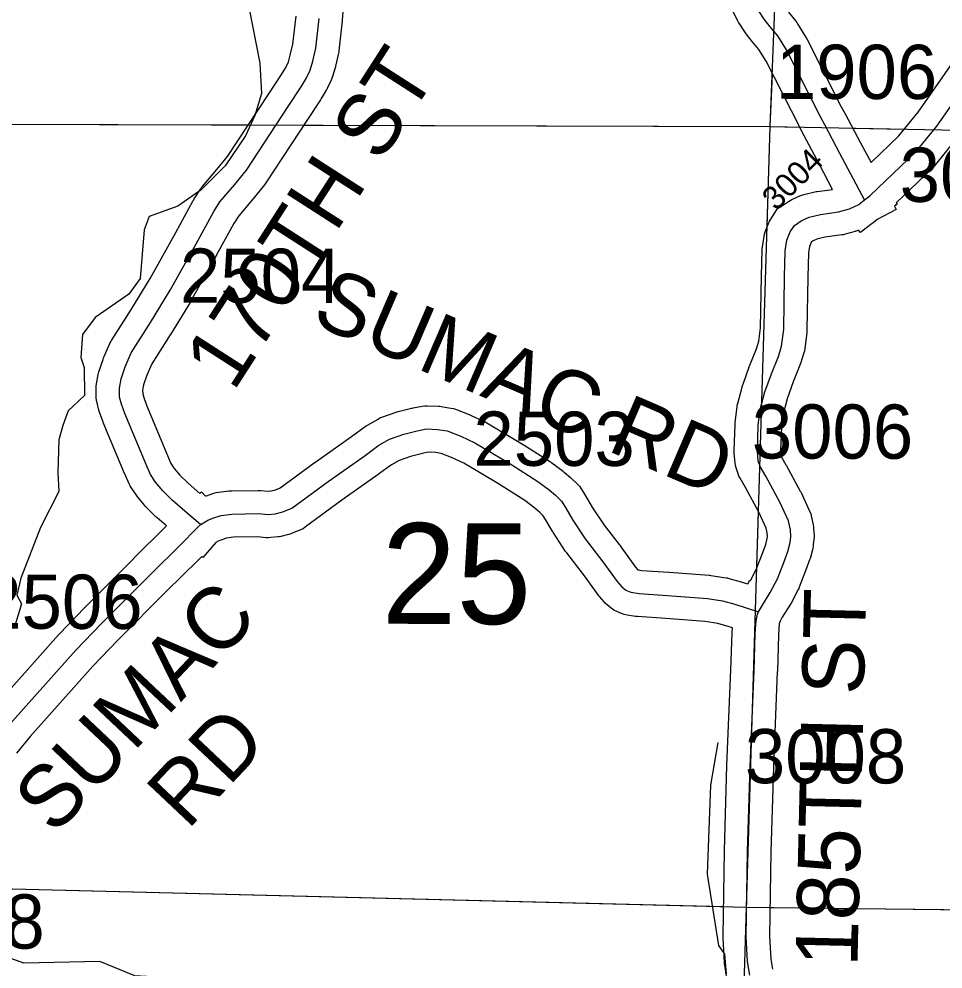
# Model space of a CAD drawing. Extents: x -132.8 to -73.3, y -60 to -26.
# Drawn here: x -122.454 to -121.262, y -37.469 to -36.243 of the extents above; entities that cross this region are included whole.
import ezdxf

# ---------------------------------------------------------------- set-up
doc = ezdxf.new("R2010")
doc.units = 0
for name, color, linetype in [('tdCoHydroRiver', 7, 'Continuous'), ('tdCoSecRdNmbr', 7, 'Continuous'), ('tdCoSecRdTxt', 7, 'Continuous'), ('tdCoSecRteBand', 7, 'Continuous'), ('tdCoSecRteCL', 7, 'Continuous'), ('tdCoSectLine', 7, 'Continuous'), ('tdCoSectLinePart', 7, 'Continuous'), ('tdCoSectNmbr', 7, 'Continuous'), ('tdCoSurfGravel', 7, 'Continuous'), ('tdCoTwpBndry', 7, 'Continuous'), ('tdCoTwpBndryShd', 7, 'Continuous')]:
    doc.layers.add(name, color=color, linetype=linetype)

msp = doc.modelspace()

# ---------------------------------------------------------------- linework, layer by layer
at = {"layer": 'tdCoHydroRiver'}
for points in [[(-122.1573, -36.2298), (-122.1434, -36.2996), (-122.1413, -36.3391), (-122.15, -36.3673), (-122.1617, -36.3938), (-122.188, -36.4325), (-122.2189, -36.4632), (-122.2494, -36.4845), (-122.2861, -36.4977), (-122.2928, -36.5148), (-122.2977, -36.5778), (-122.3124, -36.5979), (-122.3559, -36.6283), (-122.3722, -36.6499), (-122.3746, -36.6798), (-122.3702, -36.6926), (-122.3696, -36.7288), (-122.3907, -36.7488), (-122.3975, -36.7675), (-122.4028, -36.7863), (-122.4039, -36.8289), (-122.403, -36.8526), (-122.4263, -36.8993), (-122.4518, -36.9648), (-122.4571, -36.9868), (-122.4511, -36.998), (-122.4597, -37.0261)], [(-121.5408, -37.4754), (-121.5433, -37.4501), (-121.5509, -37.4389), (-121.5657, -37.347), (-121.561, -37.2319), (-121.5517, -37.177)], [(-121.9462, -37.761), (-121.9734, -37.7176), (-121.9905, -37.7077), (-122.0326, -37.6876), (-122.0909, -37.6261), (-122.1713, -37.564), (-122.1879, -37.5367), (-122.1905, -37.5161), (-122.2027, -37.4985), (-122.2244, -37.4852), (-122.2448, -37.4815), (-122.3047, -37.4783), (-122.35, -37.4597), (-122.4479, -37.4618), (-122.4963, -37.4447), (-122.5273, -37.425), (-122.6007, -37.3961), (-122.6331, -37.3684), (-122.6697, -37.3201), (-122.6816, -37.293)]]:
    msp.add_lwpolyline(points, dxfattribs=at)
at = {"layer": 'tdCoSecRteBand'}
for points in [[(-122.0285, -36.1328), (-122.0369, -36.2441), (-122.0369, -36.2447), (-122.037, -36.2453), (-122.0414, -36.2838), (-122.0416, -36.2853), (-122.0419, -36.2868), (-122.0456, -36.3036), (-122.0459, -36.3046), (-122.0462, -36.3057), (-122.0496, -36.3172), (-122.0503, -36.3195), (-122.0513, -36.3216), (-122.0565, -36.3325), (-122.057, -36.3337), (-122.0577, -36.3348), (-122.0641, -36.3456), (-122.0645, -36.3463), (-122.0649, -36.3469), (-122.0817, -36.3723), (-122.1357, -36.4544), (-122.1365, -36.4557), (-122.1375, -36.4568), (-122.1525, -36.4753), (-122.1527, -36.4756), (-122.1529, -36.4758), (-122.1706, -36.4968), (-122.1771, -36.5068), (-122.1992, -36.5474), (-122.1993, -36.5476), (-122.1994, -36.5477), (-122.2327, -36.6076), (-122.233, -36.6082), (-122.2333, -36.6087), (-122.2587, -36.6501), (-122.2588, -36.6504), (-122.259, -36.6506), (-122.2829, -36.6881), (-122.2893, -36.7025), (-122.2934, -36.7149), (-122.2947, -36.7218), (-122.2946, -36.7267), (-122.2933, -36.7314), (-122.2898, -36.7413), (-122.2626, -36.8062), (-122.2581, -36.8165), (-122.2538, -36.8229), (-122.2466, -36.8317), (-122.236, -36.842), (-122.2207, -36.8554), (-122.2185, -36.8532), (-122.2133, -36.8587), (-122.2131, -36.8586), (-122.2122, -36.8583), (-122.2026, -36.8551), (-122.1998, -36.8542), (-122.1968, -36.8538), (-122.183, -36.8521), (-122.1814, -36.8519), (-122.1797, -36.8519), (-122.1457, -36.8514), (-122.144, -36.8514), (-122.1424, -36.8515), (-122.1326, -36.8525), (-122.1289, -36.852), (-122.123, -36.8506), (-122.1169, -36.8481), (-122.0731, -36.8156), (-122.0728, -36.8154), (-122.0725, -36.8152), (-122.0251, -36.7818), (-122.0073, -36.7688), (-122.0059, -36.7679), (-122.0045, -36.767), (-121.9907, -36.7592), (-121.9883, -36.7578), (-121.9857, -36.7569), (-121.9672, -36.7504), (-121.966, -36.75), (-121.9648, -36.7497), (-121.9475, -36.7453), (-121.9466, -36.745), (-121.9456, -36.7449), (-121.9338, -36.7426), (-121.9305, -36.742), (-121.9272, -36.7421), (-121.9129, -36.7426), (-121.9111, -36.7427), (-121.9093, -36.743), (-121.8967, -36.745), (-121.8935, -36.7455), (-121.8906, -36.7466), (-121.8733, -36.7533), (-121.8723, -36.7537), (-121.8713, -36.7541), (-121.853, -36.7628), (-121.8517, -36.7634), (-121.8505, -36.7641), (-121.8041, -36.7917), (-121.8037, -36.792), (-121.8033, -36.7922), (-121.7683, -36.8147), (-121.7674, -36.8153), (-121.7665, -36.8159), (-121.752, -36.8267), (-121.7512, -36.8273), (-121.7505, -36.8279), (-121.7424, -36.8348), (-121.7416, -36.8355), (-121.7409, -36.8361), (-121.7333, -36.8435), (-121.7306, -36.8461), (-121.7286, -36.8493), (-121.7234, -36.8577), (-121.7233, -36.858), (-121.7231, -36.8582), (-121.7139, -36.8739), (-121.6991, -36.8962), (-121.6767, -36.9251), (-121.6763, -36.9256), (-121.676, -36.926), (-121.6585, -36.9504), (-121.6556, -36.9538), (-121.6504, -36.9546), (-121.6152, -36.957), (-121.6151, -36.957), (-121.615, -36.957), (-121.5634, -36.961), (-121.5623, -36.961), (-121.5613, -36.9612), (-121.5415, -36.9642), (-121.5397, -36.9644), (-121.5379, -36.965), (-121.5221, -36.9694), (-121.5215, -36.9695), (-121.521, -36.9697), (-121.5136, -36.9721)], [(-121.5136, -36.9721), (-121.5109, -36.9673), (-121.5101, -36.9677), (-121.5027, -36.9534), (-121.4951, -36.9337), (-121.4951, -36.9336), (-121.4951, -36.9336), (-121.4903, -36.9212), (-121.4883, -36.9135), (-121.4881, -36.9107), (-121.4883, -36.9062), (-121.4896, -36.9002), (-121.4988, -36.8802), (-121.5165, -36.8478), (-121.5235, -36.8354), (-121.525, -36.8328), (-121.526, -36.8298), (-121.5285, -36.8222), (-121.5294, -36.8191), (-121.5297, -36.816), (-121.531, -36.8036), (-121.5312, -36.8016), (-121.5311, -36.7995), (-121.5299, -36.7662), (-121.5298, -36.765), (-121.5297, -36.7637), (-121.5272, -36.7435), (-121.527, -36.7414), (-121.5264, -36.7393), (-121.5202, -36.7164), (-121.5199, -36.7152), (-121.5195, -36.7141), (-121.5111, -36.6907), (-121.5109, -36.6901), (-121.5107, -36.6896), (-121.5023, -36.6686), (-121.4992, -36.6586), (-121.4971, -36.6414), (-121.4959, -36.5749), (-121.4959, -36.5749), (-121.4959, -36.5748), (-121.4951, -36.5413), (-121.4951, -36.5392), (-121.4947, -36.5371), (-121.4925, -36.5235), (-121.492, -36.5205), (-121.4909, -36.5176), (-121.4867, -36.5067), (-121.4856, -36.5038), (-121.4839, -36.5012), (-121.4785, -36.4929), (-121.4751, -36.4876), (-121.4699, -36.4842), (-121.4611, -36.4783), (-121.459, -36.4769), (-121.4568, -36.4759), (-121.4464, -36.4712), (-121.4438, -36.47), (-121.4411, -36.4694), (-121.4268, -36.4659), (-121.4253, -36.4656), (-121.4238, -36.4654), (-121.404, -36.4627), (-121.421, -36.4307), (-121.4211, -36.4307), (-121.4211, -36.4307), (-121.4408, -36.3935), (-121.4463, -36.383), (-121.4464, -36.3828), (-121.4465, -36.3826), (-121.4899, -36.2973), (-121.4993, -36.282), (-121.5077, -36.2717), (-121.5078, -36.2716), (-121.5078, -36.2716), (-121.5157, -36.2617), (-121.5166, -36.2606), (-121.5174, -36.2593), (-121.5248, -36.248), (-121.5259, -36.2464), (-121.5267, -36.2446), (-121.5336, -36.2303)], [(-122.485, -37.1295), (-122.4034, -37.0378), (-122.403, -37.0373), (-122.4026, -37.0369), (-122.3693, -37.0024), (-122.3691, -37.0022), (-122.3689, -37.002), (-122.306, -36.9391), (-122.306, -36.939), (-122.3059, -36.9389), (-122.2655, -36.899), (-122.2639, -36.8973), (-122.2761, -36.8867), (-122.2768, -36.8861), (-122.2774, -36.8855), (-122.2897, -36.8734), (-122.2909, -36.8723), (-122.2919, -36.871), (-122.301, -36.8599), (-122.3019, -36.8588), (-122.3027, -36.8576), (-122.3094, -36.8478), (-122.3109, -36.8455), (-122.3121, -36.8429), (-122.3177, -36.8299), (-122.3178, -36.8297), (-122.3179, -36.8295), (-122.3455, -36.7637), (-122.3458, -36.7629), (-122.3461, -36.7621), (-122.3503, -36.7503), (-122.3507, -36.7491), (-122.351, -36.7479), (-122.3535, -36.7385), (-122.3544, -36.7351), (-122.3545, -36.7315), (-122.3547, -36.7199), (-122.3548, -36.7168), (-122.3542, -36.7138), (-122.352, -36.7019), (-122.3516, -36.7), (-122.351, -36.6981), (-122.3458, -36.6823), (-122.3454, -36.6809), (-122.3447, -36.6795), (-122.3369, -36.6617), (-122.3359, -36.6597), (-122.3347, -36.6578), (-122.3097, -36.6185), (-122.2848, -36.5779), (-122.2519, -36.5186), (-122.2293, -36.4771), (-122.2287, -36.4761), (-122.2281, -36.4751), (-122.22, -36.4625), (-122.2189, -36.4609), (-122.2177, -36.4595), (-122.1989, -36.4372), (-122.185, -36.4202), (-122.1318, -36.3393), (-122.1318, -36.3393), (-122.1318, -36.3393), (-122.1154, -36.3145), (-122.11, -36.3054), (-122.1065, -36.2979), (-122.104, -36.2896), (-122.1008, -36.2754), (-122.0966, -36.239)], [(-121.461, -36.234), (-121.4515, -36.2457), (-121.4503, -36.2472), (-121.4492, -36.2489), (-121.4381, -36.2669), (-121.4375, -36.268), (-121.4369, -36.269), (-121.3932, -36.3551), (-121.3877, -36.3654), (-121.3681, -36.4025), (-121.3544, -36.4282), (-121.3184, -36.3936), (-121.2936, -36.3629), (-121.2427, -36.2903), (-121.2232, -36.2618), (-121.2171, -36.2513), (-121.2135, -36.2446), (-121.2118, -36.2387)], [(-121.2462, -36.3997), (-121.2728, -36.4328), (-121.2741, -36.4343), (-121.2754, -36.4356), (-121.3218, -36.4801), (-121.3206, -36.4818), (-121.3243, -36.4846), (-121.3221, -36.4888), (-121.3463, -36.5017), (-121.3518, -36.506), (-121.3545, -36.5081), (-121.368, -36.5185), (-121.3704, -36.5154), (-121.3715, -36.5159), (-121.3736, -36.5165), (-121.3745, -36.5168), (-121.375, -36.517), (-121.3751, -36.5169), (-121.3879, -36.5207), (-121.39, -36.5213), (-121.3923, -36.5216), (-121.4142, -36.5246), (-121.4243, -36.527), (-121.4298, -36.5296), (-121.4315, -36.5307), (-121.4318, -36.5312), (-121.4338, -36.5363), (-121.4352, -36.5447), (-121.4359, -36.5761), (-121.4371, -36.6441), (-121.4371, -36.6457), (-121.4373, -36.6473), (-121.44, -36.6688), (-121.4404, -36.6714), (-121.4412, -36.6739), (-121.4453, -36.6874), (-121.4457, -36.6886), (-121.4462, -36.6897), (-121.4548, -36.7114), (-121.4626, -36.7332), (-121.4679, -36.7529), (-121.47, -36.7697), (-121.4711, -36.7997), (-121.4704, -36.8068), (-121.4698, -36.8085), (-121.4642, -36.8184), (-121.4641, -36.8186), (-121.4639, -36.8189), (-121.4457, -36.8524), (-121.4452, -36.8532), (-121.4448, -36.8541), (-121.4337, -36.878), (-121.4323, -36.8811), (-121.4316, -36.8844), (-121.4291, -36.896), (-121.4286, -36.8983), (-121.4285, -36.9006), (-121.428, -36.9097), (-121.4279, -36.9121), (-121.4281, -36.9144), (-121.4289, -36.9217), (-121.4291, -36.924), (-121.4296, -36.9262), (-121.4326, -36.9378), (-121.433, -36.9395), (-121.4337, -36.9412), (-121.4391, -36.9552), (-121.4472, -36.9764), (-121.4478, -36.9779), (-121.4486, -36.9793), (-121.4577, -36.9971), (-121.4583, -36.9983), (-121.4591, -36.9995), (-121.469, -37.0151), (-121.4719, -37.0203), (-121.4727, -37.0227), (-121.4728, -37.0233), (-121.4739, -37.0377), (-121.4753, -37.0849), (-121.4753, -37.0851), (-121.4754, -37.0852), (-121.4805, -37.2086), (-121.4837, -37.3182), (-121.4854, -37.4267), (-121.4838, -37.4567), (-121.4818, -37.4697)], [(-121.5406, -37.4817), (-121.5433, -37.4645), (-121.5436, -37.463), (-121.5437, -37.4614), (-121.5454, -37.4289), (-121.5454, -37.4278), (-121.5454, -37.4268), (-121.5437, -37.3171), (-121.5437, -37.3169), (-121.5437, -37.3167), (-121.5405, -37.2067), (-121.5405, -37.2065), (-121.5405, -37.2063), (-121.5353, -37.0829), (-121.5338, -37.0352), (-121.5338, -37.0346), (-121.5338, -37.0339), (-121.5334, -37.0288), (-121.5389, -37.027), (-121.5523, -37.0232), (-121.5691, -37.0207), (-121.6194, -37.0168), (-121.6558, -37.0144), (-121.6571, -37.0143), (-121.6585, -37.0141), (-121.6693, -37.0124), (-121.6729, -37.0118), (-121.6763, -37.0104), (-121.6827, -37.0076), (-121.6866, -37.006), (-121.6899, -37.0033), (-121.6951, -36.9991), (-121.6972, -36.9974), (-121.699, -36.9954), (-121.7049, -36.9884), (-121.7057, -36.9875), (-121.7065, -36.9864), (-121.7244, -36.9615), (-121.7472, -36.9321), (-121.748, -36.9312), (-121.7486, -36.9302), (-121.7644, -36.9063), (-121.7648, -36.9057), (-121.7652, -36.905), (-121.7746, -36.889), (-121.7777, -36.8841), (-121.7819, -36.8799), (-121.7886, -36.8743), (-121.8015, -36.8646), (-121.8353, -36.843), (-121.88, -36.8164), (-121.8959, -36.8088), (-121.9092, -36.8037), (-121.9168, -36.8025), (-121.926, -36.8022), (-121.9336, -36.8037), (-121.9487, -36.8075), (-121.9634, -36.8126), (-121.9733, -36.8183), (-121.99, -36.8304), (-121.9902, -36.8306), (-121.9904, -36.8307), (-122.0377, -36.864), (-122.0842, -36.8986), (-122.0873, -36.9008), (-122.0908, -36.9023), (-122.1024, -36.907), (-122.1044, -36.9078), (-122.1064, -36.9083), (-122.1163, -36.9107), (-122.1182, -36.9112), (-122.1202, -36.9114), (-122.1291, -36.9124), (-122.1322, -36.9128), (-122.1353, -36.9125), (-122.1465, -36.9114), (-122.1772, -36.9118), (-122.1864, -36.913), (-122.1923, -36.915), (-122.1973, -36.917), (-122.2002, -36.9187), (-122.2168, -36.938), (-122.2184, -36.9366), (-122.2225, -36.9409), (-122.2228, -36.9412), (-122.2231, -36.9414), (-122.2637, -36.9816), (-122.3263, -37.0442), (-122.359, -37.0781), (-122.4399, -37.169), (-122.4576, -37.1905)]]:
    msp.add_lwpolyline(points, dxfattribs=at)
at = {"layer": 'tdCoSecRteCL'}
for points in [[(-121.3627, -36.4764), (-121.3946, -36.4166), (-121.4142, -36.3794), (-121.4198, -36.369), (-121.4637, -36.2826), (-121.4748, -36.2646), (-121.4844, -36.2528), (-121.4923, -36.2429), (-121.4997, -36.2316), (-121.5066, -36.2173), (-121.5142, -36.1978), (-121.5231, -36.1628), (-121.531, -36.1315), (-121.5369, -36.1164), (-121.5433, -36.1034), (-121.5584, -36.0797), (-121.6107, -36.0013), (-121.6264, -35.9751), (-121.6373, -35.9547), (-121.6491, -35.9315), (-121.6551, -35.9179), (-121.6617, -35.9046), (-121.6674, -35.8977), (-121.68, -35.8849)], [(-121.3627, -36.4764), (-121.3559, -36.4712), (-121.2962, -36.414), (-121.2696, -36.3809), (-121.218, -36.3074), (-121.1978, -36.2778), (-121.1909, -36.266), (-121.1855, -36.2559), (-121.1825, -36.2453), (-121.1793, -36.2265), (-121.1783, -36.1928), (-121.1773, -36.0892), (-121.1762, -36.0203)], [(-122.22, -36.8956), (-122.2372, -36.8808), (-122.2564, -36.864), (-122.2687, -36.852), (-122.2779, -36.8409), (-122.2845, -36.831), (-122.2902, -36.8179), (-122.3178, -36.7521), (-122.322, -36.7402), (-122.3245, -36.7309), (-122.3247, -36.7193), (-122.3225, -36.7074), (-122.3173, -36.6917), (-122.3094, -36.6739), (-122.2843, -36.6345), (-122.2589, -36.593), (-122.2256, -36.5331), (-122.2029, -36.4914), (-122.1948, -36.4788), (-122.1758, -36.4564), (-122.1607, -36.4379), (-122.1067, -36.3558), (-122.09, -36.3304), (-122.0835, -36.3195), (-122.0784, -36.3087), (-122.0749, -36.2971), (-122.0712, -36.2803), (-122.0668, -36.2419)], [(-121.4995, -37.0082), (-121.4947, -36.9997), (-121.4844, -36.9834), (-121.4752, -36.9656), (-121.4671, -36.9444), (-121.4617, -36.9304), (-121.4587, -36.9188), (-121.458, -36.9114), (-121.4585, -36.9022), (-121.4609, -36.8907), (-121.472, -36.8667), (-121.4903, -36.8332), (-121.4974, -36.8206), (-121.4999, -36.813), (-121.5011, -36.8006), (-121.4999, -36.7673), (-121.4974, -36.7471), (-121.4913, -36.7242), (-121.4829, -36.7008), (-121.474, -36.6786), (-121.4698, -36.665), (-121.4671, -36.6436), (-121.4659, -36.5755), (-121.4651, -36.5419), (-121.4629, -36.5284), (-121.4587, -36.5175), (-121.4533, -36.5092), (-121.4444, -36.5032), (-121.4341, -36.4985), (-121.4198, -36.4951), (-121.3963, -36.4919), (-121.382, -36.4877), (-121.3702, -36.4823), (-121.3627, -36.4764)], [(-122.22, -36.8956), (-122.2195, -36.8952), (-122.2106, -36.89), (-122.2027, -36.8868), (-122.1931, -36.8836), (-122.1793, -36.8819), (-122.1452, -36.8814), (-122.1324, -36.8826), (-122.1235, -36.8816), (-122.1137, -36.8792), (-122.1021, -36.8745), (-122.0552, -36.8397), (-122.0076, -36.8062), (-121.9896, -36.7931), (-121.9758, -36.7852), (-121.9573, -36.7788), (-121.9401, -36.7744), (-121.9282, -36.7721), (-121.9139, -36.7726), (-121.9014, -36.7746), (-121.8841, -36.7813), (-121.8658, -36.7899), (-121.8195, -36.8175), (-121.7845, -36.8399), (-121.7699, -36.8508), (-121.7618, -36.8577), (-121.7541, -36.8651), (-121.749, -36.8735), (-121.7393, -36.8898), (-121.7236, -36.9137), (-121.7004, -36.9435), (-121.6821, -36.9689), (-121.6762, -36.9758), (-121.671, -36.98), (-121.6646, -36.9827), (-121.6538, -36.9845), (-121.6173, -36.9869), (-121.5657, -36.9909), (-121.546, -36.9938), (-121.5302, -36.9983), (-121.4995, -37.0082)], [(-122.6331, -37.4492), (-122.6303, -37.4288), (-122.6281, -37.4202), (-122.6222, -37.4069), (-122.599, -37.3674), (-122.5341, -37.2589), (-122.493, -37.1882), (-122.4814, -37.1721), (-122.4626, -37.1494), (-122.381, -37.0577), (-122.3477, -37.0232), (-122.2848, -36.9603), (-122.2441, -36.9201), (-122.2266, -36.9018), (-122.22, -36.8956)], [(-121.511, -37.4771), (-121.5137, -37.4598), (-121.5154, -37.4273), (-121.5137, -37.3175), (-121.5105, -37.2075), (-121.5053, -37.084), (-121.5038, -37.0361), (-121.5026, -37.0196), (-121.5011, -37.011), (-121.4995, -37.0082)]]:
    msp.add_lwpolyline(points, dxfattribs=at)
at = {"layer": 'tdCoSectLine'}
for points in [[(-121.4844, -36.3817), (-121.4457, -35.3996)], [(-122.4951, -36.3785), (-121.4844, -36.3817)], [(-121.5152, -37.3893), (-121.4844, -36.3817)], [(-121.4844, -36.3817), (-120.5546, -36.3995)], [(-122.5152, -37.3643), (-121.5152, -37.3893)], [(-121.5447, -38.3793), (-121.5152, -37.3893)], [(-121.5152, -37.3893), (-120.5828, -37.4006)]]:
    msp.add_lwpolyline(points, dxfattribs=at)
at = {"layer": 'tdCoSectLinePart'}
for points in [[(-121.4844, -36.3817), (-121.4817, -36.3141)], [(-122.4951, -36.3785), (-122.1586, -36.3795)], [(-122.0869, -36.3798), (-121.4844, -36.3817)], [(-121.4883, -36.5108), (-121.4844, -36.3817)], [(-121.4844, -36.3817), (-121.447, -36.3824)], [(-121.3784, -36.3837), (-121.3117, -36.385)], [(-121.5018, -36.9501), (-121.4996, -36.8795)], [(-122.5152, -37.3643), (-121.5452, -37.3886)], [(-121.4852, -37.3897), (-120.9604, -37.396)]]:
    msp.add_lwpolyline(points, dxfattribs=at)
at = {"layer": 'tdCoSurfGravel'}
for points in [[(-121.4142, -36.3794), (-121.4198, -36.369), (-121.4637, -36.2826), (-121.4748, -36.2646), (-121.4844, -36.2528), (-121.4923, -36.2429), (-121.4997, -36.2316), (-121.5066, -36.2173), (-121.5142, -36.1978), (-121.5231, -36.1628), (-121.531, -36.1315), (-121.5369, -36.1164), (-121.5433, -36.1034), (-121.5584, -36.0797), (-121.6107, -36.0013), (-121.6264, -35.9751), (-121.6373, -35.9547), (-121.6491, -35.9315), (-121.6551, -35.9179), (-121.6617, -35.9046), (-121.6674, -35.8977), (-121.68, -35.8849)], [(-122.22, -36.8956), (-122.2372, -36.8808), (-122.2564, -36.864), (-122.2687, -36.852), (-122.2779, -36.8409), (-122.2845, -36.831), (-122.2902, -36.8179), (-122.3178, -36.7521), (-122.322, -36.7402), (-122.3245, -36.7309), (-122.3247, -36.7193), (-122.3225, -36.7074), (-122.3173, -36.6917), (-122.3094, -36.6739), (-122.2843, -36.6345), (-122.2589, -36.593), (-122.2256, -36.5331), (-122.2029, -36.4914), (-122.1948, -36.4788), (-122.1758, -36.4564), (-122.1607, -36.4379), (-122.1067, -36.3558), (-122.09, -36.3304), (-122.0835, -36.3195), (-122.0784, -36.3087), (-122.0749, -36.2971), (-122.0712, -36.2803), (-122.0668, -36.2419)], [(-121.511, -37.4771), (-121.5137, -37.4598), (-121.5154, -37.4273), (-121.5137, -37.3175), (-121.5105, -37.2075), (-121.5053, -37.084), (-121.5038, -37.0361), (-121.5026, -37.0196), (-121.5011, -37.011), (-121.4995, -37.0082), (-121.4947, -36.9997), (-121.4844, -36.9834), (-121.4752, -36.9656), (-121.4671, -36.9444), (-121.4617, -36.9304), (-121.4587, -36.9188), (-121.458, -36.9114), (-121.4585, -36.9022), (-121.4609, -36.8907), (-121.472, -36.8667), (-121.4903, -36.8332), (-121.4974, -36.8206), (-121.4999, -36.813), (-121.5011, -36.8006), (-121.4999, -36.7673), (-121.4974, -36.7471), (-121.4913, -36.7242), (-121.4829, -36.7008), (-121.474, -36.6786), (-121.4698, -36.665), (-121.4671, -36.6436), (-121.4659, -36.5755), (-121.4651, -36.5419), (-121.4629, -36.5284), (-121.4587, -36.5175), (-121.4533, -36.5092), (-121.4444, -36.5032), (-121.4341, -36.4985), (-121.4198, -36.4951), (-121.3963, -36.4919), (-121.382, -36.4877), (-121.3702, -36.4823), (-121.3627, -36.4764), (-121.3559, -36.4712), (-121.2962, -36.414), (-121.2696, -36.3809), (-121.218, -36.3074)], [(-121.3627, -36.4764), (-121.3946, -36.4166), (-121.4142, -36.3794)], [(-122.4626, -37.1494), (-122.381, -37.0577), (-122.3477, -37.0232), (-122.2848, -36.9603), (-122.2441, -36.9201), (-122.2266, -36.9018), (-122.22, -36.8956), (-122.2195, -36.8952), (-122.2106, -36.89), (-122.2027, -36.8868), (-122.1931, -36.8836), (-122.1793, -36.8819), (-122.1452, -36.8814), (-122.1324, -36.8826), (-122.1235, -36.8816), (-122.1137, -36.8792), (-122.1021, -36.8745), (-122.0552, -36.8397), (-122.0076, -36.8062), (-121.9896, -36.7931), (-121.9758, -36.7852), (-121.9573, -36.7788), (-121.9401, -36.7744), (-121.9282, -36.7721), (-121.9139, -36.7726), (-121.9014, -36.7746), (-121.8841, -36.7813), (-121.8658, -36.7899), (-121.8195, -36.8175), (-121.7845, -36.8399), (-121.7699, -36.8508), (-121.7618, -36.8577), (-121.7541, -36.8651), (-121.749, -36.8735), (-121.7393, -36.8898), (-121.7236, -36.9137), (-121.7004, -36.9435), (-121.6821, -36.9689), (-121.6762, -36.9758), (-121.671, -36.98), (-121.6646, -36.9827), (-121.6538, -36.9845), (-121.6173, -36.9869), (-121.5657, -36.9909), (-121.546, -36.9938), (-121.5302, -36.9983), (-121.4995, -37.0082)]]:
    msp.add_lwpolyline(points, dxfattribs=at)
at = {"layer": 'tdCoTwpBndry'}
for points in [[(-121.4883, -36.5099), (-121.4844, -36.3817), (-121.4817, -36.3141)], [(-121.5018, -36.9501), (-121.4996, -36.8795)]]:
    msp.add_lwpolyline(points, dxfattribs=at)
at = {"layer": 'tdCoTwpBndryShd'}
msp.add_lwpolyline([(-121.7221, -44.3617), (-121.6884, -43.3703), (-121.6589, -42.3688), (-121.6344, -41.3624), (-121.6038, -40.3885), (-121.5951, -39.3869), (-121.5447, -38.3793), (-121.5152, -37.3893), (-121.4844, -36.3817), (-121.4457, -35.3996), (-121.4178, -34.4045), (-121.3879, -33.4095), (-121.3677, -32.38)], dxfattribs=at)

# ---------------------------------------------------------------- texts
at = {"layer": 'tdCoSecRdNmbr'}
for s, height, rotation, p in [('1906', 0.07, 359.909, (-121.4773, -36.3458)), ('3004', 0.03, 44.909, (-121.4769, -36.4914)), ('3003', 0.07, 359.9091, (-121.3175, -36.4788)), ('2504', 0.07, 359.9085, (-122.2465, -36.6091)), ('3006', 0.07, 359.909, (-121.5083, -36.8102)), ('2503', 0.07, 359.9086, (-121.8677, -36.8195)), ('2506', 0.07, 359.9083, (-122.503, -37.0299)), ('3008', 0.07, 359.909, (-121.5173, -37.2294)), ('3508', 0.07, 359.9082, (-122.6293, -37.4427))]:
    msp.add_text(s, height=height, rotation=rotation, dxfattribs=at).set_placement(p)
at = {"layer": 'tdCoSecRdTxt'}
for s, rotation, p in [('170TH ST', 57.2621, (-122.1775, -36.7251)), ('SUMAC RD', 336.7147, (-122.0791, -36.6347)), ('SUMAC', 46.6639, (-122.4086, -37.298)), ('185TH ST', 88.6727, (-121.372, -37.4667)), ('RD', 46.6639, (-122.2368, -37.2908))]:
    msp.add_text(s, height=0.08, rotation=rotation, dxfattribs=at).set_placement(p)
at = {"layer": 'tdCoSectNmbr'}
msp.add_text('25', height=0.13, rotation=359.9085, dxfattribs=at).set_placement((-121.9864, -37.0236))

doc.saveas('drawing.dxf')
